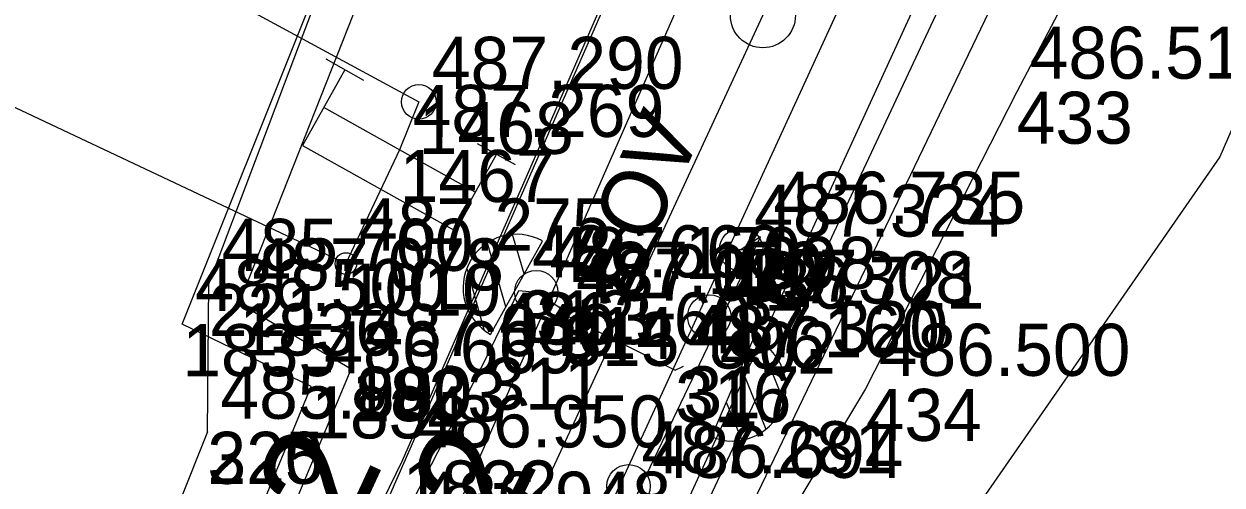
# Model space of a CAD drawing. Extents: x -874038 to -859694, y -1059487 to -1049069.
# Drawn here: x -866578.27 to -866550.66, y -1050352.5 to -1050341.87 of the extents above; entities that cross this region are included whole.
import ezdxf

# ---------------------------------------------------------------- set-up
doc = ezdxf.new("R2010")
doc.units = 0
for name, color, linetype in [('Vrstva 1', 7, 'Continuous'), ('Vrstva 15', 7, 'Continuous'), ('Vrstva 2', 7, 'Continuous'), ('Vrstva 23', 7, 'Continuous'), ('Vrstva 25', 7, 'Continuous'), ('Vrstva 26', 7, 'Continuous'), ('Vrstva 28', 7, 'Continuous'), ('Vrstva 3', 7, 'Continuous'), ('Vrstva 32', 7, 'Continuous'), ('Vrstva 4', 7, 'Continuous'), ('Vrstva 44', 7, 'Continuous'), ('Vrstva 49', 7, 'Continuous'), ('Vrstva 50', 7, 'Continuous'), ('Vrstva 51', 7, 'Continuous'), ('Vrstva 60', 7, 'Continuous'), ('Vrstva 61', 7, 'Continuous'), ('Vrstva 7', 7, 'Continuous')]:
    doc.layers.add(name, color=color, linetype=linetype)

msp = doc.modelspace()

# ---------------------------------------------------------------- linework, layer by layer
at = {"layer": 'Vrstva 1'}
for p, q in [((-866636.02, -1050316.658), (-866570.846, -1050347.391)), ((-866613.419, -1050319.636), (-866569.167, -1050343.664)), ((-866569.611, -1050344.772), (-866570.846, -1050347.391))]:
    msp.add_line(p, q, dxfattribs=at)
msp.add_lwpolyline([(-866569.167, -1050343.664), (-866569.611, -1050344.772)], dxfattribs=at)
for centre, radius in [((-866569.167, -1050343.664), 0.4), ((-866570.846, -1050347.391), 0.25)]:
    msp.add_circle(centre, radius, dxfattribs=at)
at = {"layer": 'Vrstva 15'}
for p, q in [((-866570.433, -1050343.168), (-866571.305, -1050342.68)), ((-866567.865, -1050345.748), (-866571.357, -1050343.796)), ((-866566.941, -1050345.118), (-866567.813, -1050344.63))]:
    msp.add_line(p, q, dxfattribs=at)
msp.add_lwpolyline([(-866570.869, -1050342.924), (-866571.845, -1050344.67), (-866568.353, -1050346.62), (-866567.377, -1050344.874)], dxfattribs=at)
at = {"layer": 'Vrstva 2'}
msp.add_lwpolyline([(-866568.183, -1050356.656), (-866556.782, -1050332.055), (-866546.421, -1050307.054)], dxfattribs=at)
at = {"layer": 'Vrstva 23'}
msp.add_lwpolyline([(-866542.863, -1050307.555), (-866551.759, -1050329.456), (-866551.504, -1050332.552), (-866552.705, -1050335.379), (-866555.2, -1050337.273), (-866563.888, -1050355.825), (-866573.136, -1050374.125)], dxfattribs=at)
at = {"layer": 'Vrstva 25'}
for p, q in [((-866561.788, -1050347.07), (-866561.688, -1050347.07)), ((-866562.523, -1050348.612), (-866562.423, -1050348.612))]:
    msp.add_line(p, q, dxfattribs=at)
for centre in [(-866561.738, -1050347.07), (-866562.473, -1050348.612), (-866564.335, -1050352.526)]:
    msp.add_circle(centre, 0.5, dxfattribs=at)
at = {"layer": 'Vrstva 26'}
for points in [[(-866550.5, -1050225.33), (-866548.63, -1050225.53), (-866547.91, -1050226.73), (-866548.21, -1050233.23), (-866549.42, -1050246.92), (-866551.82, -1050260.34), (-866551.17, -1050269.92), (-866532.46, -1050275.38), (-866527.64, -1050276.5), (-866531.48, -1050283.65), (-866536.74, -1050299.05), (-866537.59, -1050304.74), (-866538.65, -1050306.92), (-866541.99, -1050313.22), (-866545.97, -1050322.9), (-866551.04, -1050335.15), (-866555.39, -1050343.43), (-866558.87, -1050350.28), (-866563.36, -1050357.75), (-866565.62, -1050364.2), (-866568.78, -1050370.91), (-866573.36, -1050379.12), (-866574.72, -1050378.09)], [(-866562.975, -1050356.051), (-866554.4, -1050338.197), (-866552.971, -1050336.98), (-866550.654, -1050332.781), (-866550.286, -1050329.16), (-866542.137, -1050309.82), (-866539.429, -1050307.243), (-866537.87, -1050303.624), (-866538.57, -1050300.241), (-866529.859, -1050276.564), (-866528.69, -1050274.503), (-866527.742, -1050271.706), (-866528.038, -1050267.708), (-866527.443, -1050264.853), (-866526.269, -1050265.129)], [(-866527.64, -1050276.5), (-866531.48, -1050283.65), (-866534.64, -1050292.79), (-866536.74, -1050299.05), (-866537.59, -1050304.74), (-866538.65, -1050306.92), (-866541.99, -1050313.22), (-866545.97, -1050322.9), (-866551.04, -1050335.15), (-866555.39, -1050343.43), (-866558.87, -1050350.28), (-866563.36, -1050357.75), (-866565.62, -1050364.2), (-866568.78, -1050370.91), (-866573.36, -1050379.12), (-866577.89, -1050385.99), (-866581.97, -1050392.61), (-866585.81, -1050398.59)], [(-866565.782, -1050359.081), (-866566.796, -1050358.265), (-866561.294, -1050346.774)], [(-866561.294, -1050346.774), (-866561.738, -1050347.07)], [(-866562.231, -1050348.732), (-866562.473, -1050348.612)]]:
    msp.add_lwpolyline(points, dxfattribs=at)
at = {"layer": 'Vrstva 28'}
for points in [[(-866574.04, -1050351.27), (-866574.01, -1050347.86), (-866565.01, -1050324.07)], [(-866571.99, -1050355.78), (-866570.84, -1050355.85), (-866567.61, -1050349.56), (-866566.86, -1050348.01), (-866566.46, -1050348.05), (-866565.94, -1050348.39), (-866565.84, -1050348.55), (-866563.26, -1050349.85), (-866563.07, -1050349.76)], [(-866574.04, -1050351.27), (-866575.37, -1050354.62), (-866577.94, -1050360.34), (-866581.19, -1050366.16), (-866584.85, -1050375.62)]]:
    msp.add_lwpolyline(points, dxfattribs=at)
at = {"layer": 'Vrstva 3'}
for p, q in [((-866567.161, -1050348.392), (-866567.583, -1050346.919)), ((-866567.515, -1050349.03), (-866566.32, -1050346.875)), ((-866566.738, -1050347.629), (-866567.006, -1050346.72)), ((-866566.32, -1050346.875), (-866566.32, -1050346.875)), ((-866566.32, -1050346.875), (-866566.32, -1050346.875)), ((-866567.652, -1050348.942), (-866568.056, -1050347.517)), ((-866561.452, -1050349.114), (-866562.424, -1050351.378)), ((-866561.307, -1050349.187), (-866560.761, -1050350.564)), ((-866561.739, -1050349.784), (-866561.171, -1050351.207)), ((-866562.084, -1050350.586), (-866561.726, -1050351.463)), ((-866562.424, -1050351.378), (-866562.424, -1050351.378)), ((-866562.424, -1050351.378), (-866562.424, -1050351.378))]:
    msp.add_line(p, q, dxfattribs=at)
for centre, start, end in [((-866566.916, -1050347.948), 60.9842, 150.9784), ((-866566.916, -1050347.948), 150.9842, 240.9842), ((-866561.939, -1050350.251), 336.7737, 66.7737), ((-866561.939, -1050350.251), 246.7737, 336.7679)]:
    msp.add_arc(centre, 1.232, start, end, dxfattribs=at)
at = {"layer": 'Vrstva 32'}
for points in [[(-866574.04, -1050351.27), (-866574.01, -1050347.86), (-866565.01, -1050324.07)], [(-866574.04, -1050351.27), (-866574.01, -1050347.86), (-866565.01, -1050324.07)], [(-866574.04, -1050351.27), (-866575.37, -1050354.62), (-866577.94, -1050360.34), (-866581.19, -1050366.16), (-866585.56, -1050377.92), (-866587.46, -1050378.89)], [(-866574.04, -1050351.27), (-866575.37, -1050354.62), (-866577.94, -1050360.34), (-866581.19, -1050366.16), (-866585.56, -1050377.92)], [(-866574.04, -1050351.27), (-866575.37, -1050354.62), (-866577.94, -1050360.34), (-866581.19, -1050366.16), (-866584.85, -1050375.62)], [(-866574.04, -1050351.27), (-866575.37, -1050354.62), (-866577.94, -1050360.34), (-866581.19, -1050366.16), (-866584.85, -1050375.62)]]:
    msp.add_lwpolyline(points, dxfattribs=at)
at = {"layer": 'Vrstva 4'}
for points in [[(-866596.51, -1050402.958), (-866591.98, -1050396.103), (-866587.464, -1050388.798), (-866577.753, -1050371.313), (-866573.838, -1050362.993), (-866575.536, -1050361.324), (-866570.725, -1050349.826), (-866573.306, -1050348.311), (-866565.029, -1050327.34), (-866560.314, -1050313.618), (-866555.562, -1050297.61), (-866552.038, -1050285.008), (-866548.895, -1050271.616), (-866543.928, -1050247.647), (-866542.333, -1050240.655)], [(-866596.816, -1050400.68), (-866593.29, -1050395.345), (-866588.748, -1050388.111), (-866579.057, -1050370.346), (-866575.118, -1050363.05), (-866576.219, -1050361.345), (-866571.647, -1050350.223), (-866574.62, -1050348.788), (-866565.903, -1050326.985), (-866560.983, -1050313.626), (-866556.819, -1050299.837)]]:
    msp.add_lwpolyline(points, dxfattribs=at)
at = {"layer": 'Vrstva 44'}
msp.add_lwpolyline([(-866537.8, -1050244.195), (-866546.059, -1050284.438), (-866556.557, -1050322.441), (-866573.677, -1050361.476)], dxfattribs=at)
at = {"layer": 'Vrstva 49'}
msp.add_lwpolyline([(-866524.642, -1050265.741), (-866524.15, -1050270.1), (-866528.84, -1050275.74), (-866530.69, -1050278.03), (-866533.897, -1050292.209), (-866535.514, -1050299.616), (-866536.27, -1050307.87), (-866541.08, -1050315.54), (-866543.154, -1050323.52), (-866548.08, -1050338.87), (-866550.71, -1050344.93), (-866557.8, -1050355.15), (-866564.57, -1050367.54), (-866565.54, -1050369.64), (-866570.48, -1050375.98), (-866571.06, -1050378.37), (-866571.76, -1050379.54), (-866575.19, -1050383.95), (-866577.43, -1050386.6), (-866584, -1050399.58), (-866584, -1050409.81)], dxfattribs=at)
at = {"layer": 'Vrstva 50'}
msp.add_line((-866566.51, -1050348.05), (-866566.41, -1050348.05), dxfattribs=at)
msp.add_circle((-866566.46, -1050348.05), 0.5, dxfattribs=at)
at = {"layer": 'Vrstva 51'}
for points in [[(-866570.771, -1050365.558), (-866569.41, -1050365.937), (-866564.122, -1050355.366), (-866553.736, -1050332.719), (-866547.556, -1050317.981), (-866541.449, -1050302.556), (-866536.485, -1050289.084), (-866530.875, -1050272.214), (-866524.604, -1050251.224), (-866521.002, -1050237.964), (-866519.887, -1050233.287), (-866517.013, -1050221.477), (-866516.145, -1050217.821), (-866517.564, -1050217.565)], [(-866570.771, -1050365.558), (-866565.475, -1050354.548), (-866555.14, -1050332.045), (-866548.952, -1050317.469), (-866542.587, -1050301.211), (-866541.376, -1050301.342), (-866540.893, -1050300.095), (-866541.992, -1050299.444), (-866541.505, -1050298.095), (-866540.594, -1050298.416), (-866539.987, -1050296.889), (-866540.786, -1050296.624), (-866538.029, -1050288.785), (-866532.317, -1050271.729), (-866526.003, -1050250.976), (-866522.403, -1050237.409), (-866519.454, -1050225.804)], [(-866573.214, -1050362.901), (-866574.312, -1050361.724), (-866569.54, -1050351.931), (-866559.845, -1050329.715), (-866554.638, -1050315.527), (-866549.635, -1050300.063), (-866545.804, -1050286.239)], [(-866573.214, -1050362.901), (-866570.965, -1050358.605), (-866571.655, -1050357.697), (-866571.08, -1050356.514), (-866570.005, -1050356.812), (-866569.97, -1050356.842), (-866569.396, -1050355.45), (-866570.045, -1050355.092), (-866569.455, -1050353.69), (-866568.719, -1050354.034), (-866558.378, -1050330.494), (-866553.112, -1050316.1), (-866548.163, -1050300.702), (-866544.347, -1050286.408)]]:
    msp.add_lwpolyline(points, dxfattribs=at)
at = {"layer": 'Vrstva 60'}
for p, q in [((-866555.39, -1050343.43), (-866555.39, -1050343.43)), ((-866569.167, -1050343.664), (-866569.167, -1050343.664)), ((-866569.611, -1050344.772), (-866569.611, -1050344.772)), ((-866550.71, -1050344.93), (-866550.71, -1050344.93)), ((-866561.294, -1050346.774), (-866561.294, -1050346.774)), ((-866561.738, -1050347.07), (-866561.738, -1050347.07)), ((-866570.846, -1050347.391), (-866570.846, -1050347.391)), ((-866574.01, -1050347.86), (-866574.01, -1050347.86)), ((-866566.86, -1050348.01), (-866566.86, -1050348.01)), ((-866566.46, -1050348.05), (-866566.46, -1050348.05)), ((-866573.306, -1050348.311), (-866573.306, -1050348.311)), ((-866565.94, -1050348.39), (-866565.94, -1050348.39)), ((-866565.84, -1050348.55), (-866565.84, -1050348.55)), ((-866562.473, -1050348.612), (-866562.473, -1050348.612)), ((-866574.62, -1050348.788), (-866574.62, -1050348.788)), ((-866562.231, -1050348.732), (-866562.231, -1050348.732)), ((-866567.61, -1050349.56), (-866567.61, -1050349.56)), ((-866570.725, -1050349.826), (-866570.725, -1050349.826)), ((-866563.26, -1050349.85), (-866563.26, -1050349.85)), ((-866563.07, -1050349.76), (-866563.07, -1050349.76)), ((-866571.647, -1050350.223), (-866571.647, -1050350.223)), ((-866558.87, -1050350.28), (-866558.87, -1050350.28)), ((-866574.04, -1050351.27), (-866574.04, -1050351.27)), ((-866574.04, -1050351.27), (-866574.04, -1050351.27)), ((-866569.54, -1050351.931), (-866569.54, -1050351.931))]:
    msp.add_line(p, q, dxfattribs=at)
at = {"layer": 'Vrstva 7'}
msp.add_circle((-866561.237, -1050341.668), 0.75, dxfattribs=at)

# ---------------------------------------------------------------- texts
at = {"layer": 'Vrstva 2'}
for rotation, p in [(65.1353, (-866570.751, -1050353.689)), (63.8766, (-866567.219, -1050353.667))]:
    msp.add_text('2', height=2.5, rotation=rotation, dxfattribs=at).set_placement(p)
at = {"layer": 'Vrstva 25'}
msp.add_text('EOV', height=1.5, rotation=65.1353, dxfattribs=at).set_placement((-866564.405, -1050348.22))
at = {"layer": 'Vrstva 60'}
for s, p in [('1468', (-866569.167, -1050344.864)), ('433', (-866555.39, -1050344.63)), ('1467', (-866569.611, -1050345.972)), ('398', (-866561.294, -1050347.974)), ('397', (-866561.738, -1050348.27)), ('1010', (-866570.846, -1050348.591)), ('221', (-866574.01, -1050349.06)), ('312', (-866566.86, -1050349.21)), ('313', (-866566.46, -1050349.25)), ('1836', (-866573.306, -1050349.511)), ('314', (-866565.94, -1050349.59)), ('315', (-866565.84, -1050349.75)), ('396', (-866562.473, -1050349.812)), ('1835', (-866574.62, -1050349.988)), ('402', (-866562.231, -1050349.932)), ('311', (-866567.61, -1050350.76)), ('1833', (-866570.725, -1050351.026)), ('316', (-866563.26, -1050351.05)), ('317', (-866563.07, -1050350.96)), ('1834', (-866571.647, -1050351.423)), ('434', (-866558.87, -1050351.48)), ('325', (-866574.04, -1050352.47)), ('220', (-866574.04, -1050352.47)), ('1832', (-866569.54, -1050353.131))]:
    msp.add_text(s, height=1.2, dxfattribs=at).set_placement(p)
at = {"layer": 'Vrstva 61'}
for s, p in [('486.510', (-866555.09, -1050343.13)), ('487.290', (-866568.867, -1050343.364)), ('487.269', (-866569.311, -1050344.472)), ('486.735', (-866560.994, -1050346.474)), ('487.324', (-866561.438, -1050346.77)), ('487.275', (-866570.546, -1050347.091)), ('485.700', (-866573.71, -1050347.56)), ('486.660', (-866566.56, -1050347.71)), ('487.170', (-866566.16, -1050347.75)), ('487.078', (-866573.006, -1050348.011)), ('487.170', (-866565.64, -1050348.09)), ('487.020', (-866565.54, -1050348.25)), ('487.308', (-866562.173, -1050348.312)), ('486.721', (-866561.931, -1050348.432)), ('486.500', (-866574.32, -1050348.488)), ('486.560', (-866567.31, -1050349.26)), ('487.040', (-866570.425, -1050349.526)), ('487.160', (-866562.96, -1050349.55)), ('487.320', (-866562.77, -1050349.46)), ('486.669', (-866571.347, -1050349.923)), ('486.500', (-866558.57, -1050349.98)), ('485.980', (-866573.74, -1050350.97)), ('485.890', (-866573.74, -1050350.97)), ('486.950', (-866569.24, -1050351.631)), ('487.281', (-866564.035, -1050352.226)), ('486.694', (-866563.799, -1050352.332)), ('486.948', (-866569.155, -1050353.39))]:
    msp.add_text(s, height=1.2, dxfattribs=at).set_placement(p)

doc.saveas('drawing.dxf')
